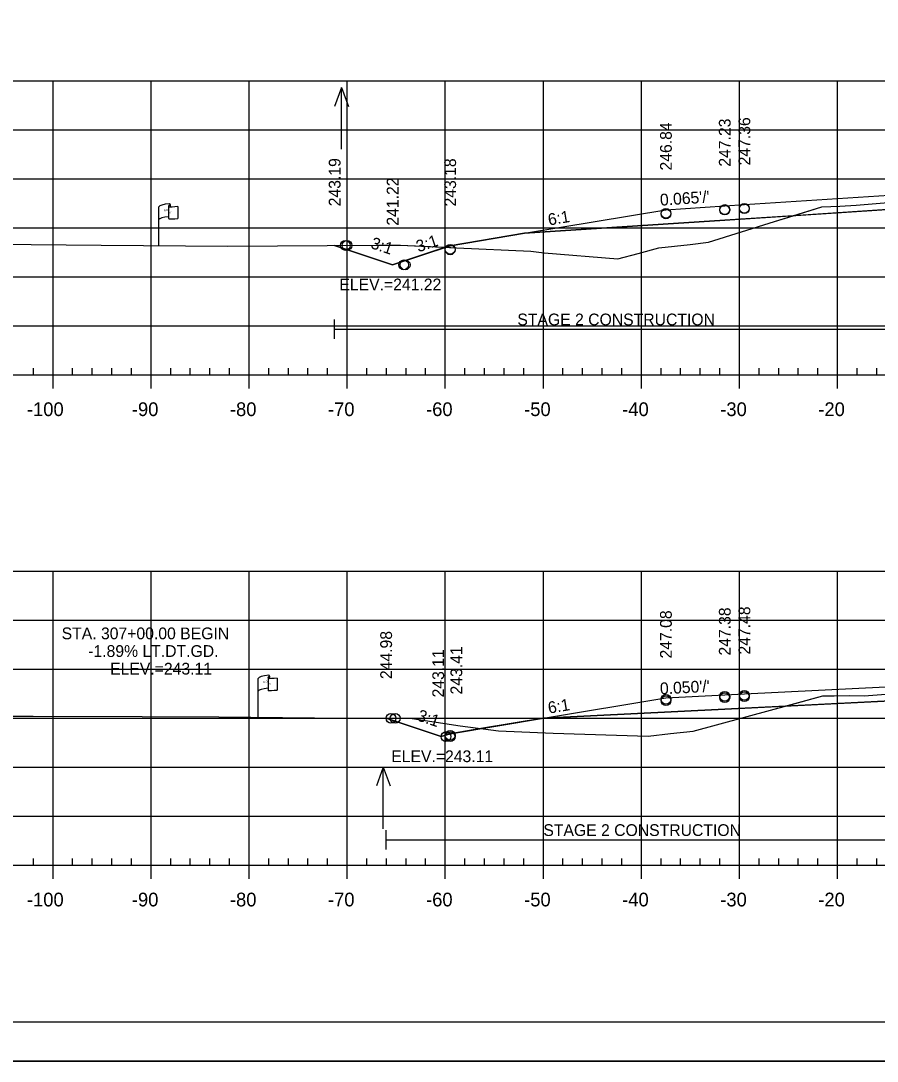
# Model space of a CAD drawing. Extents: x 1365647 to 1367999, y 387113 to 400173.
# Drawn here: x 1365790.8 to 1365878.1, y 397826.3 to 397932.4 of the extents above; entities that cross this region are included whole.
import ezdxf

# ---------------------------------------------------------------- set-up
doc = ezdxf.new("R2010")
doc.units = 0
for name, color, linetype in [('E_Existing ROW', 7, 'Continuous'), ('R_Alt Surface', 7, 'Continuous'), ('R_Axis', 7, 'Continuous'), ('R_Axis Annot', 7, 'Continuous'), ('R_Border', 7, 'Continuous'), ('R_Border Notes', 7, 'Continuous'), ('R_Contours', 7, 'Continuous'), ('R_Exist Surface', 7, 'Continuous'), ('R_Fin Surface', 7, 'Continuous'), ('R_Fin Surface Annot', 7, 'Continuous'), ('R_Grid', 7, 'Continuous'), ('R_No Plot', 7, 'Continuous'), ('R_Water', 7, 'Continuous'), ('R_Water Annot', 7, 'Continuous')]:
    doc.layers.add(name, color=color, linetype=linetype)

msp = doc.modelspace()

# ---------------------------------------------------------------- linework, layer by layer
at = {"layer": 'E_Existing ROW'}
for p, q in [((1365806.05, 397913.66), (1365806.05, 397913.42)), ((1365804.89, 397909.46), (1365804.89, 397913.41)), ((1365805.88, 397913.5), (1365805.88, 397913.49)), ((1365805.88, 397913.49), (1365805.88, 397912.26)), ((1365806.82, 397913.46), (1365806.82, 397912.22)), ((1365815.02, 397861.37), (1365815.02, 397865.32)), ((1365816.02, 397865.41), (1365816.02, 397865.4)), ((1365816.02, 397865.4), (1365816.02, 397864.17)), ((1365816.18, 397865.57), (1365816.18, 397865.33)), ((1365816.95, 397865.37), (1365816.95, 397864.13))]:
    msp.add_line(p, q, dxfattribs=at)
for centre, radius, start, end in [((1365805.97, 397913.66), 0.0783, 263.0712, 93.9564), ((1365805.96, 397913.5), 0.078, 88.6458, 274.2828), ((1365805.96, 397912.26), 0.0783, 180, 273.9564), ((1365816.09, 397865.41), 0.078, 88.6458, 274.2828), ((1365816.1, 397865.57), 0.0783, 263.0712, 93.9564), ((1365816.09, 397864.17), 0.0783, 180, 273.9564)]:
    msp.add_arc(centre, radius, start, end, dxfattribs=at)
for centre, major_axis, ratio, start_param, end_param in [((1365806.47, 397913.45), (-1.58, -0.04), 0.19887, 5.030368, 6.283185), ((1365807.18, 397913.57), (-1.23, -0.13), 0.052933, 0.159456, 1.268315), ((1365806.46, 397912.13), (-1.58, -0.04), 0.19887, 5.083035, 6.194897), ((1365807.18, 397912.33), (-1.23, -0.13), 0.052933, 0.159456, 1.268315), ((1365816.6, 397865.36), (-1.58, -0.04), 0.19887, 5.030368, 6.283185), ((1365817.31, 397865.48), (-1.23, -0.13), 0.052933, 0.159456, 1.268315), ((1365816.6, 397864.04), (-1.58, -0.04), 0.19887, 5.083035, 6.194897), ((1365817.31, 397864.24), (-1.23, -0.13), 0.052933, 0.159456, 1.268315)]:
    msp.add_ellipse(centre, major_axis=major_axis, ratio=ratio, start_param=start_param, end_param=end_param, dxfattribs=at)
at = {"layer": 'R_Alt Surface'}
for points in [[(1365842.17, 397910.72), (1365862.59, 397912.05), (1365880.69, 397913.23), (1365880.69, 397914.52), (1365894.09, 397915.4), (1365904.92, 397916.1), (1365904.92, 397914.82), (1365925.59, 397916.16), (1365945.04, 397915.77)], [(1365844.1, 397861.28), (1365862.59, 397862.2), (1365881.53, 397863.14), (1365881.53, 397864.43), (1365894.09, 397865.05), (1365905.73, 397865.63), (1365905.73, 397864.34), (1365925.59, 397865.33), (1365944.4, 397864.95)]]:
    msp.add_lwpolyline(points, dxfattribs=at)
at = {"layer": 'R_Axis'}
for p, q in [((1365792.09, 397896.28), (1365792.09, 397896.98)), ((1365796.09, 397896.28), (1365796.09, 397896.98)), ((1365798.09, 397896.28), (1365798.09, 397896.98)), ((1365800.09, 397896.28), (1365800.09, 397896.98)), ((1365802.09, 397896.28), (1365802.09, 397896.98)), ((1365806.09, 397896.28), (1365806.09, 397896.98)), ((1365808.09, 397896.28), (1365808.09, 397896.98)), ((1365810.09, 397896.28), (1365810.09, 397896.98)), ((1365812.09, 397896.28), (1365812.09, 397896.98)), ((1365816.09, 397896.28), (1365816.09, 397896.98)), ((1365818.09, 397896.28), (1365818.09, 397896.98)), ((1365820.09, 397896.28), (1365820.09, 397896.98)), ((1365822.09, 397896.28), (1365822.09, 397896.98)), ((1365826.09, 397896.28), (1365826.09, 397896.98)), ((1365828.09, 397896.28), (1365828.09, 397896.98)), ((1365830.09, 397896.28), (1365830.09, 397896.98)), ((1365832.09, 397896.28), (1365832.09, 397896.98)), ((1365836.09, 397896.28), (1365836.09, 397896.98)), ((1365838.09, 397896.28), (1365838.09, 397896.98)), ((1365840.09, 397896.28), (1365840.09, 397896.98)), ((1365842.09, 397896.28), (1365842.09, 397896.98)), ((1365846.09, 397896.28), (1365846.09, 397896.98)), ((1365848.09, 397896.28), (1365848.09, 397896.98)), ((1365850.09, 397896.28), (1365850.09, 397896.98)), ((1365852.09, 397896.28), (1365852.09, 397896.98)), ((1365856.09, 397896.28), (1365856.09, 397896.98)), ((1365858.09, 397896.28), (1365858.09, 397896.98)), ((1365860.09, 397896.28), (1365860.09, 397896.98)), ((1365862.09, 397896.28), (1365862.09, 397896.98)), ((1365866.09, 397896.28), (1365866.09, 397896.98)), ((1365868.09, 397896.28), (1365868.09, 397896.98)), ((1365870.09, 397896.28), (1365870.09, 397896.98)), ((1365872.09, 397896.28), (1365872.09, 397896.98)), ((1365876.09, 397896.28), (1365876.09, 397896.98)), ((1365878.09, 397896.28), (1365878.09, 397896.98)), ((1365749.09, 397896.28), (1366039.09, 397896.28)), ((1365794.09, 397894.88), (1365794.09, 397896.28)), ((1365804.09, 397894.88), (1365804.09, 397896.28)), ((1365814.09, 397894.88), (1365814.09, 397896.28)), ((1365824.09, 397894.88), (1365824.09, 397896.28)), ((1365834.09, 397894.88), (1365834.09, 397896.28)), ((1365844.09, 397894.88), (1365844.09, 397896.28)), ((1365854.09, 397894.88), (1365854.09, 397896.28)), ((1365864.09, 397894.88), (1365864.09, 397896.28)), ((1365874.09, 397894.88), (1365874.09, 397896.28)), ((1365792.09, 397846.28), (1365792.09, 397846.98)), ((1365796.09, 397846.28), (1365796.09, 397846.98)), ((1365798.09, 397846.28), (1365798.09, 397846.98)), ((1365800.09, 397846.28), (1365800.09, 397846.98)), ((1365802.09, 397846.28), (1365802.09, 397846.98)), ((1365806.09, 397846.28), (1365806.09, 397846.98)), ((1365808.09, 397846.28), (1365808.09, 397846.98)), ((1365810.09, 397846.28), (1365810.09, 397846.98)), ((1365812.09, 397846.28), (1365812.09, 397846.98)), ((1365816.09, 397846.28), (1365816.09, 397846.98)), ((1365818.09, 397846.28), (1365818.09, 397846.98)), ((1365820.09, 397846.28), (1365820.09, 397846.98)), ((1365822.09, 397846.28), (1365822.09, 397846.98)), ((1365826.09, 397846.28), (1365826.09, 397846.98)), ((1365828.09, 397846.28), (1365828.09, 397846.98)), ((1365830.09, 397846.28), (1365830.09, 397846.98)), ((1365832.09, 397846.28), (1365832.09, 397846.98)), ((1365836.09, 397846.28), (1365836.09, 397846.98)), ((1365838.09, 397846.28), (1365838.09, 397846.98)), ((1365840.09, 397846.28), (1365840.09, 397846.98)), ((1365842.09, 397846.28), (1365842.09, 397846.98)), ((1365846.09, 397846.28), (1365846.09, 397846.98)), ((1365848.09, 397846.28), (1365848.09, 397846.98)), ((1365850.09, 397846.28), (1365850.09, 397846.98)), ((1365852.09, 397846.28), (1365852.09, 397846.98)), ((1365856.09, 397846.28), (1365856.09, 397846.98)), ((1365858.09, 397846.28), (1365858.09, 397846.98)), ((1365860.09, 397846.28), (1365860.09, 397846.98)), ((1365862.09, 397846.28), (1365862.09, 397846.98)), ((1365866.09, 397846.28), (1365866.09, 397846.98)), ((1365868.09, 397846.28), (1365868.09, 397846.98)), ((1365870.09, 397846.28), (1365870.09, 397846.98)), ((1365872.09, 397846.28), (1365872.09, 397846.98)), ((1365876.09, 397846.28), (1365876.09, 397846.98)), ((1365878.09, 397846.28), (1365878.09, 397846.98)), ((1365749.09, 397846.28), (1366039.09, 397846.28)), ((1365794.09, 397844.88), (1365794.09, 397846.28)), ((1365804.09, 397844.88), (1365804.09, 397846.28)), ((1365814.09, 397844.88), (1365814.09, 397846.28)), ((1365824.09, 397844.88), (1365824.09, 397846.28)), ((1365834.09, 397844.88), (1365834.09, 397846.28)), ((1365844.09, 397844.88), (1365844.09, 397846.28)), ((1365854.09, 397844.88), (1365854.09, 397846.28)), ((1365864.09, 397844.88), (1365864.09, 397846.28)), ((1365874.09, 397844.88), (1365874.09, 397846.28))]:
    msp.add_line(p, q, dxfattribs=at)
at = {"layer": 'R_Border'}
msp.add_line((1366052.27, 397830.28), (1365736.09, 397830.28), dxfattribs=at)
at = {"layer": 'R_Contours'}
for points in [[(1365869.55, 397912.51), (1365872.48, 397913.41), (1365874.34, 397913.49), (1365875.99, 397913.6), (1365878.03, 397913.75), (1365880.48, 397913.95), (1365880.69, 397913.97), (1365880.69, 397913.23)], [(1365834.12, 397909.3), (1365835.23, 397909.24), (1365842.81, 397908.9), (1365844.17, 397908.72), (1365851.69, 397908.1), (1365853.75, 397908.66), (1365855.87, 397909.22), (1365859.06, 397909.57), (1365860.92, 397909.8), (1365867.65, 397911.92), (1365869.55, 397912.51), (1365862.59, 397912.05), (1365842.17, 397910.72), (1365834.59, 397909.45)], [(1365822.81, 397909.47), (1365827.12, 397909.5), (1365829.51, 397909.52), (1365834.12, 397909.3), (1365828.72, 397907.5)], [(1365868.77, 397862.51), (1365872.6, 397863.54), (1365873.76, 397863.55), (1365875.26, 397863.57), (1365876.81, 397863.56), (1365878.57, 397863.7), (1365880.06, 397863.82), (1365881.53, 397863.95), (1365881.53, 397863.14)], [(1365837.72, 397860.21), (1365839.51, 397859.97), (1365845.1, 397859.73), (1365854.79, 397859.45), (1365857.04, 397859.7), (1365859.36, 397859.95), (1365867.26, 397862.1), (1365868.77, 397862.51), (1365862.59, 397862.2), (1365844.1, 397861.28)], [(1365828.06, 397861.26), (1365830.72, 397861.25), (1365835.61, 397860.5), (1365837.72, 397860.21), (1365834.59, 397859.69), (1365833.68, 397859.39)]]:
    msp.add_lwpolyline(points, close=True, dxfattribs=at)
at = {"layer": 'R_Exist Surface'}
for points in [[(1365767.88, 397909.78), (1365769.46, 397909.78), (1365770.39, 397909.78), (1365799.01, 397909.5), (1365811.93, 397909.41), (1365827.12, 397909.5), (1365829.51, 397909.52), (1365835.23, 397909.24), (1365842.81, 397908.9), (1365844.17, 397908.72), (1365851.69, 397908.1), (1365853.75, 397908.66), (1365855.87, 397909.22), (1365859.06, 397909.57), (1365860.92, 397909.8), (1365867.65, 397911.92), (1365872.48, 397913.41), (1365874.34, 397913.49), (1365875.99, 397913.6), (1365878.03, 397913.75), (1365880.48, 397913.95)], [(1365749.09, 397861.5), (1365754.24, 397861.52), (1365764.81, 397861.51), (1365772.62, 397861.54), (1365784.7, 397861.49), (1365792.06, 397861.48), (1365803.18, 397861.43), (1365811.01, 397861.41), (1365820.75, 397861.3), (1365821.3, 397861.29), (1365822.26, 397861.28), (1365830.72, 397861.25), (1365835.61, 397860.5), (1365839.51, 397859.97), (1365845.1, 397859.73), (1365854.79, 397859.45), (1365857.04, 397859.7), (1365859.36, 397859.95), (1365867.26, 397862.1), (1365872.6, 397863.54), (1365873.76, 397863.55), (1365875.26, 397863.57), (1365876.81, 397863.56), (1365878.57, 397863.7)]]:
    msp.add_lwpolyline(points, dxfattribs=at)
at = {"layer": 'R_Fin Surface'}
for points in [[(1365822.81, 397909.47), (1365828.72, 397907.5), (1365834.59, 397909.45), (1365842.17, 397910.72), (1365856.59, 397913.12), (1365862.59, 397913.51), (1365864.59, 397913.64), (1365894.09, 397915.57), (1365923.59, 397917.49), (1365925.59, 397917.62), (1365931.59, 397918.01), (1365945.04, 397915.77), (1365953.59, 397914.35), (1365976.65, 397906.66), (1365982.98, 397908.77)], [(1365828.06, 397861.26), (1365833.68, 397859.39), (1365834.59, 397859.69), (1365844.1, 397861.28), (1365856.59, 397863.36), (1365862.59, 397863.66), (1365864.59, 397863.76), (1365894.09, 397865.22), (1365923.59, 397866.69), (1365925.59, 397866.79), (1365931.59, 397867.09), (1365944.4, 397864.95), (1365953.59, 397863.42), (1365969.01, 397858.28), (1365970.8, 397858.88)]]:
    msp.add_lwpolyline(points, dxfattribs=at)
at = {"layer": 'R_Grid'}
for p, q in [((1365749.09, 397926.28), (1366039.09, 397926.28)), ((1365794.09, 397896.28), (1365794.09, 397926.28)), ((1365804.09, 397896.28), (1365804.09, 397926.28)), ((1365814.09, 397896.28), (1365814.09, 397926.28)), ((1365824.09, 397896.28), (1365824.09, 397926.28)), ((1365834.09, 397896.28), (1365834.09, 397926.28)), ((1365844.09, 397896.28), (1365844.09, 397926.28)), ((1365854.09, 397896.28), (1365854.09, 397926.28)), ((1365864.09, 397896.28), (1365864.09, 397926.28)), ((1365874.09, 397896.28), (1365874.09, 397926.28)), ((1365749.09, 397921.28), (1366039.09, 397921.28)), ((1365749.09, 397916.28), (1366039.09, 397916.28)), ((1365749.09, 397911.28), (1366039.09, 397911.28)), ((1365749.09, 397906.28), (1366039.09, 397906.28)), ((1365749.09, 397901.28), (1366039.09, 397901.28)), ((1365749.09, 397896.28), (1366039.09, 397896.28)), ((1365749.09, 397876.28), (1366039.09, 397876.28)), ((1365794.09, 397846.28), (1365794.09, 397876.28)), ((1365804.09, 397846.28), (1365804.09, 397876.28)), ((1365814.09, 397846.28), (1365814.09, 397876.28)), ((1365824.09, 397846.28), (1365824.09, 397876.28)), ((1365834.09, 397846.28), (1365834.09, 397876.28)), ((1365844.09, 397846.28), (1365844.09, 397876.28)), ((1365854.09, 397846.28), (1365854.09, 397876.28)), ((1365864.09, 397846.28), (1365864.09, 397876.28)), ((1365874.09, 397846.28), (1365874.09, 397876.28)), ((1365749.09, 397871.28), (1366039.09, 397871.28)), ((1365749.09, 397866.28), (1366039.09, 397866.28)), ((1365749.09, 397861.28), (1366039.09, 397861.28)), ((1365749.09, 397856.28), (1366039.09, 397856.28)), ((1365749.09, 397851.28), (1366039.09, 397851.28)), ((1365749.09, 397846.28), (1366039.09, 397846.28))]:
    msp.add_line(p, q, dxfattribs=at)
at = {"layer": 'R_No Plot'}
msp.add_line((1365723.69, 397826.3), (1366057.03, 397826.3), dxfattribs=at)
msp.add_lwpolyline([(1365723.69, 398039.63), (1366057.03, 398039.63), (1366057.03, 397826.3), (1365723.69, 397826.3)], close=True, dxfattribs=at)
for centre in [(1365862.59, 397913.14), (1365864.59, 397913.27), (1365864.59, 397913.22), (1365856.59, 397912.75), (1365856.59, 397912.7), (1365862.59, 397913.09), (1365823.9, 397909.48), (1365824.06, 397909.48), (1365834.59, 397909.08), (1365834.59, 397909.03), (1365829.84, 397907.5), (1365830, 397907.5), (1365862.59, 397863.5), (1365862.59, 397863.36), (1365864.59, 397863.6), (1365864.59, 397863.46), (1365856.59, 397863.2), (1365856.59, 397863.06), (1365828.55, 397861.26), (1365828.98, 397861.26), (1365834.16, 397859.39), (1365834.58, 397859.39), (1365834.59, 397859.53), (1365834.59, 397859.39)]:
    msp.add_circle(centre, 0.5, dxfattribs=at)
at = {"layer": 'R_Water'}
for p, q in [((1365822.81, 397899.94), (1365822.81, 397901.94)), ((1365822.81, 397900.94), (1365880.69, 397900.94)), ((1365828.06, 397847.87), (1365828.06, 397849.87)), ((1365828.06, 397848.87), (1365881.53, 397848.87))]:
    msp.add_line(p, q, dxfattribs=at)
at = {"layer": 'R_Water Annot'}
for p, q in [((1365823.51, 397925.58), (1365822.81, 397923.66)), ((1365823.51, 397919.3), (1365823.51, 397925.58)), ((1365823.51, 397925.58), (1365824.21, 397923.66)), ((1365827.76, 397856.28), (1365827.06, 397854.36)), ((1365827.76, 397849.99), (1365827.76, 397856.28)), ((1365827.76, 397856.28), (1365828.46, 397854.36))]:
    msp.add_line(p, q, dxfattribs=at)

# ---------------------------------------------------------------- texts
at = {"layer": 'E_Existing ROW'}
for s, height, rotation, p in [('R ', 0.2, 9.9884, (1365805.41, 397912.91)), (' O', 0.2, 9.9884, (1365805.55, 397912.95)), ('W', 0.2, 351.1788, (1365805.88, 397912.78)), ('DWB 11-9-07', 0.001, 90, (1365806.05, 397913.42)), ('DWB 11-9-07', 0.001, 5.0717, (1365806.81, 397912.22)), ('DWB 11-9-07', 0.001, 90, (1365804.89, 397909.46)), ('R ', 0.2, 9.9884, (1365815.54, 397864.82)), (' O', 0.2, 9.9884, (1365815.69, 397864.86)), ('W', 0.2, 351.1788, (1365816.01, 397864.69)), ('DWB 11-9-07', 0.001, 90, (1365816.18, 397865.33)), ('DWB 11-9-07', 0.001, 5.0717, (1365816.94, 397864.13)), ('DWB 11-9-07', 0.001, 90, (1365815.02, 397861.37))]:
    msp.add_text(s, height=height, rotation=rotation, dxfattribs=at).set_placement(p)
at = {"layer": 'R_Axis Annot'}
for s, p in [('-100', (1365791.43, 397892.08)), ('-90', (1365802.13, 397892.08)), ('-80', (1365812.13, 397892.08)), ('-70', (1365822.13, 397892.08)), ('-60', (1365832.13, 397892.08)), ('-50', (1365842.13, 397892.08)), ('-40', (1365852.13, 397892.08)), ('-30', (1365862.13, 397892.08)), ('-20', (1365872.13, 397892.08)), ('-100', (1365791.43, 397842.08)), ('-90', (1365802.13, 397842.08)), ('-80', (1365812.13, 397842.08)), ('-70', (1365822.13, 397842.08)), ('-60', (1365832.13, 397842.08)), ('-50', (1365842.13, 397842.08)), ('-40', (1365852.13, 397842.08)), ('-30', (1365862.13, 397842.08)), ('-20', (1365872.13, 397842.08))]:
    msp.add_text(s, height=1.4, dxfattribs=at).set_placement(p)
at = {"layer": 'R_Border Notes'}
for s, p in [('ELEV.=241.22', (1365823.29, 397904.9)), ('ELEV.=243.11', (1365828.58, 397856.79))]:
    msp.add_text(s, height=1.2, dxfattribs=at).set_placement(p)
at = {"layer": 'R_Fin Surface Annot'}
for s, rotation, p in [('247.23', 90, (1365863.19, 397917.51)), ('247.36', 90, (1365865.19, 397917.64)), ('246.84', 90, (1365857.19, 397917.12)), ('243.19', 90, (1365823.41, 397913.47)), ('243.18', 90, (1365835.19, 397913.45)), ('241.22', 90, (1365829.32, 397911.5)), ("0.065'/'", 3.7326, (1365856.02, 397913.53)), ('6:1', 9.4623, (1365844.66, 397911.51)), ('3:1', 18.4349, (1365831.35, 397908.77)), ('3:1', 341.5651, (1365826.4, 397909.23)), ('247.38', 90, (1365863.19, 397867.66)), ('247.48', 90, (1365865.19, 397867.76)), ('247.08', 90, (1365857.19, 397867.36)), ('244.98', 90, (1365828.66, 397865.26)), ('243.11', 90, (1365833.97, 397863.39)), ('243.41', 90, (1365835.82, 397863.69)), ("0.050'/'", 2.8443, (1365856.01, 397863.7)), ('6:1', 9.4623, (1365844.66, 397861.73)), ('3:1', 341.5651, (1365831.15, 397861.06))]:
    msp.add_text(s, height=1.2, rotation=rotation, dxfattribs=at).set_placement(p)
at = {"layer": 'R_Water'}
for s, p in [('STAGE 2 CONSTRUCTION', (1365841.44, 397901.33)), ('STA. 307+00.00 BEGIN ', (1365794.97, 397869.32)), ('-1.89% LT.DT.GD.', (1365797.68, 397867.52)), ('ELEV.=243.11', (1365799.91, 397865.72)), ('STAGE 2 CONSTRUCTION', (1365844.09, 397849.26))]:
    msp.add_text(s, height=1.2, dxfattribs=at).set_placement(p)

doc.saveas('drawing.dxf')
